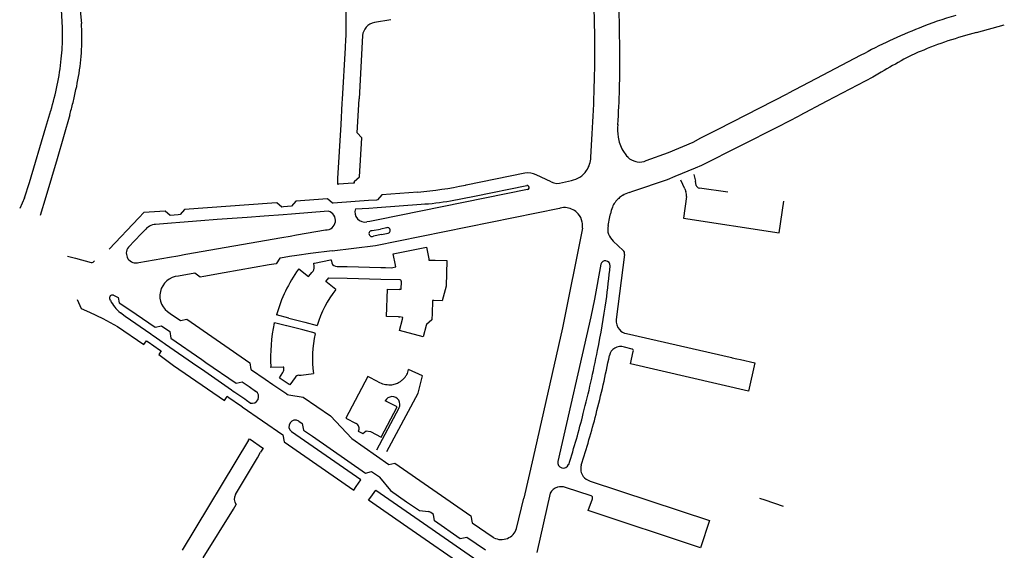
# Model space of a CAD drawing. Extents: x 148869 to 161638, y 453607 to 469810.
# Tile 986 of 1056: x 159143.12 to 159146.69, y 459846.2 to 459848.13. Entities that reach past the tile are written whole.
import ezdxf

# ---------------------------------------------------------------- set-up
doc = ezdxf.new("R2010")
doc.units = 0
doc.layers.add('LKI_V01_KANTRIJWEG', color=252, linetype='CONTINUOUS')

msp = doc.modelspace()

# ---------------------------------------------------------------- linework, layer by layer
at = {"layer": 'LKI_V01_KANTRIJWEG'}
for p, q in [((159143.3285, 459848.2378), (159143.3403, 459848.1194)), ((159143.3285, 459848.2378), (159143.3403, 459848.1194)), ((159144.465, 459848.1334), (159144.405, 459848.1228)), ((159144.465, 459848.1334), (159144.405, 459848.1228)), ((159146.5926, 459848.0865), (159146.6942, 459848.1151)), ((159146.5926, 459848.0865), (159146.6942, 459848.1151)), ((159144.3616, 459848.0757), (159144.3493, 459847.8456)), ((159144.3616, 459848.0757), (159144.3493, 459847.8456)), ((159144.2886, 459847.8446), (159144.2996, 459848.0306)), ((159144.2886, 459847.8446), (159144.2996, 459848.0306)), ((159144.3418, 459847.7224), (159144.3493, 459847.8456)), ((159144.3418, 459847.7224), (159144.3493, 459847.8456)), ((159145.6538, 459847.7353), (159145.9077, 459847.8654)), ((159145.6538, 459847.7353), (159145.9077, 459847.8654)), ((159144.2836, 459847.752), (159144.2877, 459847.83)), ((159144.2836, 459847.752), (159144.2877, 459847.83)), ((159144.2877, 459847.83), (159144.2886, 459847.8446)), ((159144.2877, 459847.83), (159144.2886, 459847.8446)), ((159143.2977, 459847.7871), (159143.2516, 459847.6272)), ((159143.2977, 459847.7871), (159143.2516, 459847.6272)), ((159143.2977, 459847.7871), (159143.3004, 459847.7974)), ((159143.2977, 459847.7871), (159143.3004, 459847.7974)), ((159145.5915, 459847.7034), (159145.6538, 459847.7353)), ((159145.5915, 459847.7034), (159145.6538, 459847.7353)), ((159145.1915, 459847.6332), (159145.1954, 459847.6977)), ((159145.1915, 459847.6332), (159145.1954, 459847.6977)), ((159145.3254, 459847.6346), (159145.3261, 459847.6337)), ((159145.3254, 459847.6346), (159145.3261, 459847.6337)), ((159143.2516, 459847.6272), (159143.211, 459847.4897)), ((159143.2516, 459847.6272), (159143.211, 459847.4897)), ((159145.3555, 459847.6174), (159145.3595, 459847.6168)), ((159145.3555, 459847.6174), (159145.3595, 459847.6168)), ((159145.498, 459847.5644), (159145.5715, 459847.5951)), ((159145.498, 459847.5644), (159145.5715, 459847.5951)), ((159144.9519, 459847.5754), (159144.7384, 459847.5324)), ((159144.9519, 459847.5754), (159144.7384, 459847.5324)), ((159145.0475, 459847.5438), (159144.9933, 459847.5692)), ((159145.0475, 459847.5438), (159144.9933, 459847.5692)), ((159145.5654, 459847.5701), (159145.5716, 459847.5461)), ((159145.5654, 459847.5701), (159145.5716, 459847.5461)), ((159144.3277, 459847.5394), (159144.2745, 459847.5349)), ((159144.3277, 459847.5394), (159144.2745, 459847.5349)), ((159144.3318, 459847.5397), (159144.3277, 459847.5394)), ((159144.3318, 459847.5397), (159144.3277, 459847.5394)), ((159144.3316, 459847.545), (159144.3318, 459847.5397)), ((159144.3316, 459847.545), (159144.3318, 459847.5397)), ((159144.7384, 459847.5324), (159144.7356, 459847.5318)), ((159144.7384, 459847.5324), (159144.7356, 459847.5318)), ((159145.088, 459847.5412), (159145.1206, 459847.5486)), ((159145.088, 459847.5412), (159145.1206, 459847.5486)), ((159145.5335, 459847.519), (159145.5182, 459847.5502)), ((159145.5335, 459847.519), (159145.5182, 459847.5502)), ((159145.5742, 459847.5307), (159145.5716, 459847.5461)), ((159145.5742, 459847.5307), (159145.5716, 459847.5461)), ((159143.211, 459847.4897), (159143.1895, 459847.4218)), ((159143.211, 459847.4897), (159143.1895, 459847.4218)), ((159144.9613, 459847.516), (159144.4187, 459847.4063)), ((159144.9613, 459847.516), (159144.4187, 459847.4063)), ((159145.3071, 459847.4946), (159145.3063, 459847.4941)), ((159145.3071, 459847.4946), (159145.3063, 459847.4941)), ((159145.3302, 459847.5049), (159145.3444, 459847.5098)), ((159145.3302, 459847.5049), (159145.3444, 459847.5098)), ((159145.5335, 459847.519), (159145.5363, 459847.5092)), ((159145.5335, 459847.519), (159145.5363, 459847.5092)), ((159145.5393, 459847.4992), (159145.5363, 459847.5092)), ((159145.5393, 459847.4992), (159145.5363, 459847.5092)), ((159145.6898, 459847.5059), (159145.5868, 459847.5212)), ((159145.6898, 459847.5059), (159145.5868, 459847.5212)), ((159143.1332, 459847.4863), (159143.1156, 459847.4465)), ((159143.1332, 459847.4863), (159143.1156, 459847.4465)), ((159144.0745, 459847.4526), (159144.0679, 459847.4521)), ((159144.0745, 459847.4526), (159144.0679, 459847.4521)), ((159144.1038, 459847.455), (159144.0745, 459847.4526)), ((159144.1038, 459847.455), (159144.0745, 459847.4526)), ((159144.2553, 459847.4663), (159144.2522, 459847.4661)), ((159144.2553, 459847.4663), (159144.2522, 459847.4661)), ((159144.3352, 459847.4722), (159144.2553, 459847.4663)), ((159144.3352, 459847.4722), (159144.2553, 459847.4663)), ((159144.3828, 459847.4757), (159144.3352, 459847.4722)), ((159144.3828, 459847.4757), (159144.3352, 459847.4722)), ((159144.4124, 459847.4778), (159144.3828, 459847.4757)), ((159144.4124, 459847.4778), (159144.3828, 459847.4757)), ((159144.4161, 459847.4781), (159144.4124, 459847.4778)), ((159144.4161, 459847.4781), (159144.4124, 459847.4778)), ((159144.4148, 459847.4506), (159144.5752, 459847.4626)), ((159144.4148, 459847.4506), (159144.5752, 459847.4626)), ((159143.692, 459847.4243), (159143.6625, 459847.4217)), ((159143.692, 459847.4243), (159143.6625, 459847.4217)), ((159143.6984, 459847.4248), (159143.692, 459847.4243)), ((159143.6984, 459847.4248), (159143.692, 459847.4243)), ((159144.004, 459847.4194), (159143.9423, 459847.4147)), ((159144.004, 459847.4194), (159143.9423, 459847.4147)), ((159144.0728, 459847.4244), (159144.004, 459847.4194)), ((159144.0728, 459847.4244), (159144.004, 459847.4194)), ((159144.1033, 459847.4267), (159144.0728, 459847.4244)), ((159144.1033, 459847.4267), (159144.0728, 459847.4244)), ((159144.2373, 459847.437), (159144.1033, 459847.4267)), ((159144.2373, 459847.437), (159144.1033, 459847.4267)), ((159144.3356, 459847.4454), (159144.385, 459847.4482)), ((159144.3356, 459847.4454), (159144.385, 459847.4482)), ((159144.385, 459847.4482), (159144.4148, 459847.4506)), ((159144.385, 459847.4482), (159144.4148, 459847.4506)), ((159145.0772, 459847.4479), (159145.0804, 459847.4485)), ((159145.0772, 459847.4479), (159145.0804, 459847.4485)), ((159145.2539, 459847.3853), (159145.2602, 459847.4172)), ((159145.2539, 459847.3853), (159145.2602, 459847.4172)), ((159145.2602, 459847.4172), (159145.2623, 459847.4278)), ((159145.2602, 459847.4172), (159145.2623, 459847.4278)), ((159143.5491, 459847.4134), (159143.4412, 459847.2992)), ((159143.5491, 459847.4134), (159143.4412, 459847.2992)), ((159143.667, 459847.3933), (159143.6098, 459847.3892)), ((159143.667, 459847.3933), (159143.6098, 459847.3892)), ((159143.6973, 459847.3963), (159143.667, 459847.3933)), ((159143.6973, 459847.3963), (159143.667, 459847.3933)), ((159143.7745, 459847.4021), (159143.6973, 459847.3963)), ((159143.7745, 459847.4021), (159143.6973, 459847.3963)), ((159143.8337, 459847.4066), (159143.7745, 459847.4021)), ((159143.8337, 459847.4066), (159143.7745, 459847.4021)), ((159143.9423, 459847.4147), (159143.8337, 459847.4066)), ((159143.9423, 459847.4147), (159143.8337, 459847.4066)), ((159144.3887, 459847.4003), (159144.3778, 459847.3981)), ((159144.3887, 459847.4003), (159144.3778, 459847.3981)), ((159144.4187, 459847.4063), (159144.3887, 459847.4003)), ((159144.4187, 459847.4063), (159144.3887, 459847.4003)), ((159143.5577, 459847.3552), (159143.5108, 459847.3066)), ((159143.5577, 459847.3552), (159143.5108, 459847.3066)), ((159143.5698, 459847.3675), (159143.5577, 459847.3552)), ((159143.5698, 459847.3675), (159143.5577, 459847.3552)), ((159144.068, 459847.3416), (159144.0983, 459847.3468)), ((159144.068, 459847.3416), (159144.0983, 459847.3468)), ((159144.0983, 459847.3468), (159144.122, 459847.3509)), ((159144.0983, 459847.3468), (159144.122, 459847.3509)), ((159144.122, 459847.3509), (159144.2271, 459847.3692)), ((159144.122, 459847.3509), (159144.2271, 459847.3692)), ((159144.3956, 459847.3663), (159144.3972, 459847.3666)), ((159144.3956, 459847.3663), (159144.3972, 459847.3666)), ((159144.3956, 459847.3663), (159144.3972, 459847.3666)), ((159144.3956, 459847.3663), (159144.3972, 459847.3666)), ((159144.3972, 459847.3666), (159144.4266, 459847.3722)), ((159144.3972, 459847.3666), (159144.4266, 459847.3722)), ((159144.4307, 459847.3527), (159144.4012, 459847.3466)), ((159144.4307, 459847.3527), (159144.4012, 459847.3466)), ((159144.4494, 459847.3771), (159144.4266, 459847.3722)), ((159144.4494, 459847.3771), (159144.4266, 459847.3722)), ((159144.4307, 459847.3527), (159144.4544, 459847.3575)), ((159144.4307, 459847.3527), (159144.4544, 459847.3575)), ((159143.7193, 459847.2806), (159144.068, 459847.3416)), ((159143.7193, 459847.2806), (159144.068, 459847.3416)), ((159145.2725, 459847.3288), (159145.309, 459847.2943)), ((159145.2725, 459847.3288), (159145.309, 459847.2943)), ((159143.2895, 459847.2742), (159143.3185, 459847.2664)), ((159143.2895, 459847.2742), (159143.3185, 459847.2664)), ((159143.6603, 459847.2703), (159143.6898, 459847.2754)), ((159143.6603, 459847.2703), (159143.6898, 459847.2754)), ((159143.6898, 459847.2754), (159143.7193, 459847.2806)), ((159143.6898, 459847.2754), (159143.7193, 459847.2806)), ((159144.1721, 459847.2833), (159144.1227, 459847.2768)), ((159144.1721, 459847.2833), (159144.1227, 459847.2768)), ((159144.2514, 459847.2933), (159144.1721, 459847.2833)), ((159144.2514, 459847.2933), (159144.1721, 459847.2833)), ((159144.4728, 459847.2826), (159144.5938, 459847.306)), ((159144.4728, 459847.2826), (159144.5938, 459847.306)), ((159144.482, 459847.2406), (159144.4728, 459847.2826)), ((159144.482, 459847.2406), (159144.4728, 459847.2826)), ((159144.5938, 459847.306), (159144.6023, 459847.2643)), ((159144.5938, 459847.306), (159144.6023, 459847.2643)), ((159145.3136, 459847.2793), (159145.2834, 459847.0433)), ((159145.3136, 459847.2793), (159145.2834, 459847.0433)), ((159143.3185, 459847.2664), (159143.375, 459847.2506)), ((159143.3185, 459847.2664), (159143.375, 459847.2506)), ((159143.5489, 459847.2508), (159143.6603, 459847.2703)), ((159143.5489, 459847.2508), (159143.6603, 459847.2703)), ((159144.0227, 459847.2421), (159143.8593, 459847.2133)), ((159144.0227, 459847.2421), (159143.8593, 459847.2133)), ((159144.0635, 459847.2668), (159144.0605, 459847.2663)), ((159144.0635, 459847.2668), (159144.0605, 459847.2663)), ((159144.1865, 459847.2486), (159144.2452, 459847.2602)), ((159144.1865, 459847.2486), (159144.2452, 459847.2602)), ((159143.7524, 459847.2121), (159143.6922, 459847.2015)), ((159143.7524, 459847.2121), (159143.6922, 459847.2015)), ((159143.7721, 459847.1979), (159143.7524, 459847.2121)), ((159143.7721, 459847.1979), (159143.7524, 459847.2121)), ((159143.8593, 459847.2133), (159143.7844, 459847.2001)), ((159143.8593, 459847.2133), (159143.7844, 459847.2001)), ((159144.2699, 459847.2366), (159144.3058, 459847.2357)), ((159144.2699, 459847.2366), (159144.3058, 459847.2357)), ((159144.3058, 459847.2357), (159144.4276, 459847.2327)), ((159144.3058, 459847.2357), (159144.4276, 459847.2327)), ((159144.4276, 459847.2327), (159144.4449, 459847.2322)), ((159144.4276, 459847.2327), (159144.4449, 459847.2322)), ((159143.7844, 459847.2001), (159143.7721, 459847.1979)), ((159143.7844, 459847.2001), (159143.7721, 459847.1979)), ((159144.2644, 459847.1524), (159144.2279, 459847.1815)), ((159144.2644, 459847.1524), (159144.2279, 459847.1815)), ((159144.3056, 459847.1938), (159144.4281, 459847.1905)), ((159144.3056, 459847.1938), (159144.4281, 459847.1905)), ((159144.4281, 459847.1905), (159144.497, 459847.1887)), ((159144.4281, 459847.1905), (159144.497, 459847.1887)), ((159143.4452, 459847.1137), (159143.4435, 459847.1171)), ((159143.4452, 459847.1137), (159143.4435, 459847.1171)), ((159144.6513, 459847.1114), (159144.6211, 459847.1124)), ((159144.6513, 459847.1114), (159144.6211, 459847.1124)), ((159143.6622, 459847.0657), (159143.7001, 459847.0398)), ((159143.6622, 459847.0657), (159143.7001, 459847.0398)), ((159144.0937, 459847.0488), (159144.0491, 459847.0604)), ((159144.0937, 459847.0488), (159144.0491, 459847.0604)), ((159144.6145, 459847.0643), (159144.6137, 459847.0444)), ((159144.6145, 459847.0643), (159144.6137, 459847.0444)), ((159143.7001, 459847.0398), (159143.7232, 459847.0448)), ((159143.7001, 459847.0398), (159143.7232, 459847.0448)), ((159143.7232, 459847.0448), (159143.9516, 459846.8863)), ((159143.7232, 459847.0448), (159143.9516, 459846.8863)), ((159144.0937, 459847.0488), (159144.1521, 459847.0337)), ((159144.0937, 459847.0488), (159144.1521, 459847.0337)), ((159144.1521, 459847.0337), (159144.197, 459847.0221)), ((159144.1521, 459847.0337), (159144.197, 459847.0221)), ((159144.4919, 459847.0537), (159144.4933, 459847.0536)), ((159144.4919, 459847.0537), (159144.4933, 459847.0536)), ((159144.4933, 459847.0536), (159144.4978, 459847.0535)), ((159144.4933, 459847.0536), (159144.4978, 459847.0535)), ((159143.5985, 459846.9858), (159143.5924, 459846.99)), ((159143.5985, 459846.9858), (159143.5924, 459846.99)), ((159143.6306, 459847.0201), (159143.6608, 459846.9997)), ((159143.6306, 459847.0201), (159143.6608, 459846.9997)), ((159144.0851, 459847.0214), (159144.0866, 459847.021)), ((159144.0851, 459847.0214), (159144.0866, 459847.021)), ((159144.1447, 459847.0059), (159144.0866, 459847.021)), ((159144.1447, 459847.0059), (159144.0866, 459847.021)), ((159145.321, 459846.9923), (159145.6983, 459846.9061)), ((159145.321, 459846.9923), (159145.6983, 459846.9061)), ((159143.576, 459846.9661), (159143.5822, 459846.9619)), ((159143.576, 459846.9661), (159143.5822, 459846.9619)), ((159143.5822, 459846.9619), (159143.6238, 459846.9335)), ((159143.5822, 459846.9619), (159143.6238, 459846.9335)), ((159143.604, 459846.9819), (159143.5985, 459846.9858)), ((159143.604, 459846.9819), (159143.5985, 459846.9858)), ((159143.6339, 459846.9611), (159143.604, 459846.9819)), ((159143.6339, 459846.9611), (159143.604, 459846.9819)), ((159143.6412, 459846.956), (159143.6339, 459846.9611)), ((159143.6412, 459846.956), (159143.6339, 459846.9611)), ((159143.6459, 459846.9528), (159143.6412, 459846.956)), ((159143.6459, 459846.9528), (159143.6412, 459846.956)), ((159143.7599, 459846.8742), (159143.6459, 459846.9528)), ((159143.7599, 459846.8742), (159143.6459, 459846.9528)), ((159143.6238, 459846.9335), (159143.6299, 459846.9294)), ((159143.6238, 459846.9335), (159143.6299, 459846.9294)), ((159143.6303, 459846.93), (159143.6299, 459846.9294)), ((159143.6303, 459846.93), (159143.6299, 459846.9294)), ((159145.3411, 459846.9363), (159145.3136, 459846.9433)), ((159145.3411, 459846.9363), (159145.3136, 459846.9433)), ((159143.7774, 459846.8979), (159143.7927, 459846.8873)), ((159143.7774, 459846.8979), (159143.7927, 459846.8873)), ((159143.9516, 459846.8863), (159143.9557, 459846.8624)), ((159143.9516, 459846.8863), (159143.9557, 459846.8624)), ((159145.6983, 459846.9061), (159145.7032, 459846.905)), ((159145.6983, 459846.9061), (159145.7032, 459846.905)), ((159145.7032, 459846.905), (159145.7053, 459846.9045)), ((159145.7032, 459846.905), (159145.7053, 459846.9045)), ((159145.7053, 459846.9045), (159145.7219, 459846.9006)), ((159145.7053, 459846.9045), (159145.7219, 459846.9006)), ((159145.7219, 459846.9006), (159145.7354, 459846.8976)), ((159145.7219, 459846.9006), (159145.7354, 459846.8976)), ((159145.7354, 459846.8976), (159145.7869, 459846.8859)), ((159145.7354, 459846.8976), (159145.7869, 459846.8859)), ((159143.776, 459846.8629), (159143.7599, 459846.8742)), ((159143.776, 459846.8629), (159143.7599, 459846.8742)), ((159143.8859, 459846.7866), (159143.776, 459846.8629)), ((159143.8859, 459846.7866), (159143.776, 459846.8629)), ((159143.9557, 459846.8624), (159143.9585, 459846.8605)), ((159143.9557, 459846.8624), (159143.9585, 459846.8605)), ((159143.9585, 459846.8605), (159144.008, 459846.8265)), ((159143.9585, 459846.8605), (159144.008, 459846.8265)), ((159144.1385, 459846.8417), (159144.1832, 459846.847)), ((159144.1385, 459846.8417), (159144.1832, 459846.847)), ((159143.9245, 459846.8167), (159143.9491, 459846.7996)), ((159143.9245, 459846.8167), (159143.9491, 459846.7996)), ((159144.008, 459846.8265), (159144.0362, 459846.8071)), ((159144.008, 459846.8265), (159144.0362, 459846.8071)), ((159144.095, 459846.8069), (159144.0619, 459846.8295)), ((159144.095, 459846.8069), (159144.0619, 459846.8295)), ((159144.1298, 459846.8407), (159144.1385, 459846.8417)), ((159144.1298, 459846.8407), (159144.1385, 459846.8417)), ((159143.8919, 459846.7823), (159143.8859, 459846.7866)), ((159143.8919, 459846.7823), (159143.8859, 459846.7866)), ((159143.8978, 459846.7783), (159143.8919, 459846.7823)), ((159143.8978, 459846.7783), (159143.8919, 459846.7823)), ((159143.9224, 459846.7612), (159143.8978, 459846.7783)), ((159143.9224, 459846.7612), (159143.8978, 459846.7783)), ((159143.9491, 459846.7996), (159143.9732, 459846.7828)), ((159143.9491, 459846.7996), (159143.9732, 459846.7828)), ((159144.0362, 459846.8071), (159144.086, 459846.7729)), ((159144.0362, 459846.8071), (159144.086, 459846.7729)), ((159143.8758, 459846.759), (159143.8696, 459846.7632)), ((159143.8758, 459846.759), (159143.8696, 459846.7632)), ((159143.918, 459846.7299), (159143.8758, 459846.759)), ((159143.918, 459846.7299), (159143.8758, 459846.759)), ((159143.9334, 459846.7535), (159143.9224, 459846.7612)), ((159143.9334, 459846.7535), (159143.9224, 459846.7612)), ((159143.9398, 459846.7491), (159143.9334, 459846.7535)), ((159143.9398, 459846.7491), (159143.9334, 459846.7535)), ((159143.9534, 459846.7398), (159143.9398, 459846.7491)), ((159143.9534, 459846.7398), (159143.9398, 459846.7491)), ((159144.4489, 459846.7453), (159144.4443, 459846.7477)), ((159144.4489, 459846.7453), (159144.4443, 459846.7477)), ((159143.9236, 459846.726), (159143.918, 459846.7299)), ((159143.9236, 459846.726), (159143.918, 459846.7299)), ((159143.9236, 459846.726), (159144.072, 459846.6239)), ((159143.9236, 459846.726), (159144.072, 459846.6239)), ((159144.494, 459846.7214), (159144.4126, 459846.5692)), ((159144.494, 459846.7214), (159144.4126, 459846.5692)), ((159144.1297, 459846.6744), (159144.1422, 459846.6657)), ((159144.1297, 459846.6744), (159144.1422, 459846.6657)), ((159144.356, 459846.4606), (159144.1032, 459846.6358)), ((159144.356, 459846.4606), (159144.1032, 459846.6358)), ((159143.9471, 459846.6046), (159143.7058, 459846.2046)), ((159143.9471, 459846.6046), (159143.7058, 459846.2046)), ((159143.9471, 459846.6046), (159143.9512, 459846.6095)), ((159143.9471, 459846.6046), (159143.9512, 459846.6095)), ((159143.9512, 459846.6095), (159143.9532, 459846.6081)), ((159143.9512, 459846.6095), (159143.9532, 459846.6081)), ((159143.9532, 459846.6081), (159143.9981, 459846.5768)), ((159143.9532, 459846.6081), (159143.9981, 459846.5768)), ((159143.9796, 459846.541), (159143.9914, 459846.5608)), ((159143.9796, 459846.541), (159143.9914, 459846.5608)), ((159143.9002, 459846.4073), (159143.9796, 459846.541)), ((159143.9002, 459846.4073), (159143.9796, 459846.541)), ((159144.339, 459846.4361), (159144.356, 459846.4606)), ((159144.339, 459846.4361), (159144.356, 459846.4606)), ((159145.1893, 459846.4565), (159145.6226, 459846.3131)), ((159145.1893, 459846.4565), (159145.6226, 459846.3131)), ((159145.1924, 459846.403), (159145.0988, 459846.4329)), ((159145.1924, 459846.403), (159145.0988, 459846.4329)), ((159144.9217, 459846.2833), (159144.9476, 459846.3942)), ((159144.9217, 459846.2833), (159144.9476, 459846.3942)), ((159145.0433, 459846.4118), (159144.9957, 459846.1968)), ((159145.0433, 459846.4118), (159144.9957, 459846.1968)), ((159145.8046, 459846.3938), (159145.8236, 459846.3876)), ((159145.8046, 459846.3938), (159145.8236, 459846.3876)), ((159145.8236, 459846.3876), (159145.8906, 459846.3655)), ((159145.8236, 459846.3876), (159145.8906, 459846.3655)), ((159143.7829, 459846.1771), (159143.8921, 459846.3545)), ((159143.7829, 459846.1771), (159143.8921, 459846.3545)), ((159143.8921, 459846.3545), (159143.9021, 459846.3708)), ((159143.8921, 459846.3545), (159143.9021, 459846.3708)), ((159144.6099, 459846.3417), (159144.6053, 459846.3444)), ((159144.6099, 459846.3417), (159144.6053, 459846.3444)), ((159144.6193, 459846.3353), (159144.6099, 459846.3417)), ((159144.6193, 459846.3353), (159144.6099, 459846.3417)), ((159144.5829, 459846.3029), (159144.8085, 459846.1471)), ((159144.5829, 459846.3029), (159144.8085, 459846.1471)), ((159144.8082, 459846.2046), (159144.7404, 459846.2515)), ((159144.8082, 459846.2046), (159144.7404, 459846.2515))]:
    msp.add_line(p, q, dxfattribs=at)
for points in [[(159146.1733, 459848.0038), (159146.0094, 459847.9178), (159145.9077, 459847.8654)], [(159146.1733, 459848.0038), (159146.0094, 459847.9178), (159145.9077, 459847.8654)], [(159146.2472, 459847.9423), (159146.2159, 459847.9249), (159146.0494, 459847.8377), (159145.9491, 459847.7843)], [(159146.2472, 459847.9423), (159146.2159, 459847.9249), (159146.0494, 459847.8377), (159145.9491, 459847.7843)], [(159143.1332, 459847.4863), (159143.1511, 459847.541), (159143.2103, 459847.7431), (159143.2287, 459847.8027)], [(159143.1332, 459847.4863), (159143.1511, 459847.541), (159143.2103, 459847.7431), (159143.2287, 459847.8027)], [(159145.5715, 459847.5951), (159145.5946, 459847.6048), (159145.873, 459847.7447), (159145.9491, 459847.7843)], [(159145.5715, 459847.5951), (159145.5946, 459847.6048), (159145.873, 459847.7447), (159145.9491, 459847.7843)], [(159144.2745, 459847.5349), (159144.2716, 459847.5347), (159144.2722, 459847.5559), (159144.2836, 459847.752)], [(159144.2745, 459847.5349), (159144.2716, 459847.5347), (159144.2722, 459847.5559), (159144.2836, 459847.752)], [(159144.3316, 459847.545), (159144.3507, 459847.5624), (159144.3588, 459847.7044), (159144.3418, 459847.7224)], [(159144.3316, 459847.545), (159144.3507, 459847.5624), (159144.3588, 459847.7044), (159144.3418, 459847.7224)], [(159145.393, 459847.621), (159145.4735, 459847.6506), (159145.563, 459847.6887), (159145.5915, 459847.7034)], [(159145.393, 459847.621), (159145.4735, 459847.6506), (159145.563, 459847.6887), (159145.5915, 459847.7034)], [(159145.3075, 459847.6584), (159145.3215, 459847.6389), (159145.3254, 459847.6346)], [(159145.3075, 459847.6584), (159145.3215, 459847.6389), (159145.3254, 459847.6346)], [(159145.3444, 459847.5098), (159145.4697, 459847.5526), (159145.498, 459847.5644)], [(159145.3444, 459847.5098), (159145.4697, 459847.5526), (159145.498, 459847.5644)], [(159144.6813, 459847.4754), (159144.7684, 459847.492), (159144.9583, 459847.5305)], [(159144.6813, 459847.4754), (159144.7684, 459847.492), (159144.9583, 459847.5305)], [(159144.5628, 459847.5069), (159144.4316, 459847.4969), (159144.4161, 459847.4781)], [(159144.5628, 459847.5069), (159144.4316, 459847.4969), (159144.4161, 459847.4781)], [(159145.5393, 459847.4902), (159145.5279, 459847.4121), (159145.8756, 459847.3591), (159145.893, 459847.4743)], [(159145.5393, 459847.4902), (159145.5279, 459847.4121), (159145.8756, 459847.3591), (159145.893, 459847.4743)], [(159144.0679, 459847.4521), (159144.0497, 459847.4676), (159144.0315, 459847.4669), (159143.7144, 459847.4431), (159143.6984, 459847.4248)], [(159144.0679, 459847.4521), (159144.0497, 459847.4676), (159144.0315, 459847.4669), (159143.7144, 459847.4431), (159143.6984, 459847.4248)], [(159144.2522, 459847.4661), (159144.2346, 459847.482), (159144.1191, 459847.4733), (159144.1038, 459847.455)], [(159144.2522, 459847.4661), (159144.2346, 459847.482), (159144.1191, 459847.4733), (159144.1038, 459847.455)], [(159143.6625, 459847.4217), (159143.6439, 459847.4378), (159143.5667, 459847.4321), (159143.5491, 459847.4134)], [(159143.6625, 459847.4217), (159143.6439, 459847.4378), (159143.5667, 459847.4321), (159143.5491, 459847.4134)], [(159144.2514, 459847.2933), (159144.4082, 459847.3127), (159145.0772, 459847.4479)], [(159144.2514, 459847.2933), (159144.4082, 459847.3127), (159145.0772, 459847.4479)], [(159145.1609, 459847.3757), (159145.0889, 459847.013), (159144.9821, 459846.5423), (159144.9476, 459846.3942)], [(159145.1609, 459847.3757), (159145.0889, 459847.013), (159144.9821, 459846.5423), (159144.9476, 459846.3942)], [(159144.1227, 459847.2768), (159144.0957, 459847.2726), (159144.0635, 459847.2668)], [(159144.1227, 459847.2768), (159144.0957, 459847.2726), (159144.0635, 459847.2668)], [(159144.0605, 459847.2663), (159144.0475, 459847.2464), (159144.0227, 459847.2421)], [(159144.0605, 459847.2663), (159144.0475, 459847.2464), (159144.0227, 459847.2421)], [(159144.1856, 459847.2359), (159144.1841, 459847.2481), (159144.1865, 459847.2486)], [(159144.1856, 459847.2359), (159144.1841, 459847.2481), (159144.1865, 459847.2486)], [(159144.2452, 459847.2602), (159144.2478, 459847.2607), (159144.2503, 459847.25)], [(159144.2452, 459847.2602), (159144.2478, 459847.2607), (159144.2503, 459847.25)], [(159144.4449, 459847.2322), (159144.4661, 459847.2317), (159144.4832, 459847.2354), (159144.482, 459847.2406)], [(159144.4449, 459847.2322), (159144.4661, 459847.2317), (159144.4832, 459847.2354), (159144.482, 459847.2406)], [(159144.6023, 459847.2643), (159144.6032, 459847.2597), (159144.626, 459847.259)], [(159144.6023, 459847.2643), (159144.6032, 459847.2597), (159144.626, 459847.259)], [(159144.626, 459847.259), (159144.6683, 459847.2576), (159144.6654, 459847.1643), (159144.6513, 459847.1114)], [(159144.626, 459847.259), (159144.6683, 459847.2576), (159144.6654, 459847.1643), (159144.6513, 459847.1114)], [(159145.2278, 459847.2443), (159145.2045, 459847.1172), (159145.1916, 459847.0532), (159145.0719, 459846.5274)], [(159145.2278, 459847.2443), (159145.2045, 459847.1172), (159145.1916, 459847.0532), (159145.0719, 459846.5274)], [(159144.1289, 459847.226), (159144.1307, 459847.228), (159144.1657, 459847.1997), (159144.1665, 459847.2007), (159144.178, 459847.2141)], [(159144.1289, 459847.226), (159144.1307, 459847.228), (159144.1657, 459847.1997), (159144.1665, 459847.2007), (159144.178, 459847.2141)], [(159144.2279, 459847.1815), (159144.2394, 459847.1955), (159144.3056, 459847.1938)], [(159144.2279, 459847.1815), (159144.2394, 459847.1955), (159144.3056, 459847.1938)], [(159144.5017, 459847.1834), (159144.5007, 459847.1526), (159144.4946, 459847.1528)], [(159144.5017, 459847.1834), (159144.5007, 459847.1526), (159144.4946, 459847.1528)], [(159143.4562, 459847.1317), (159143.4706, 459847.1253), (159143.4732, 459847.1235)], [(159143.4562, 459847.1317), (159143.4706, 459847.1253), (159143.4732, 459847.1235)], [(159144.4919, 459847.0537), (159144.4491, 459847.055), (159144.4522, 459847.1539), (159144.4946, 459847.1528)], [(159144.4919, 459847.0537), (159144.4491, 459847.055), (159144.4522, 459847.1539), (159144.4946, 459847.1528)], [(159143.3247, 459847.116), (159143.3394, 459847.0833), (159143.3693, 459847.0705), (159143.4181, 459847.0473), (159143.4709, 459847.0181), (159143.5667, 459846.9524), (159143.576, 459846.9661)], [(159143.3247, 459847.116), (159143.3394, 459847.0833), (159143.3693, 459847.0705), (159143.4181, 459847.0473), (159143.4709, 459847.0181), (159143.5667, 459846.9524), (159143.576, 459846.9661)], [(159143.4732, 459847.1235), (159143.4774, 459847.1037), (159143.5158, 459847.0793), (159143.6079, 459847.0154), (159143.6306, 459847.0201)], [(159143.4732, 459847.1235), (159143.4774, 459847.1037), (159143.5158, 459847.0793), (159143.6079, 459847.0154), (159143.6306, 459847.0201)], [(159144.6211, 459847.1124), (159144.6164, 459847.1125), (159144.6145, 459847.0643)], [(159144.6211, 459847.1124), (159144.6164, 459847.1125), (159144.6145, 459847.0643)], [(159143.5924, 459846.99), (159143.4991, 459847.0546), (159143.4814, 459847.0676)], [(159143.5924, 459846.99), (159143.4991, 459847.0546), (159143.4814, 459847.0676)], [(159144.0411, 459847.0302), (159144.0418, 459847.0325), (159144.0851, 459847.0214)], [(159144.0411, 459847.0302), (159144.0418, 459847.0325), (159144.0851, 459847.0214)], [(159144.5934, 459847.0222), (159144.5823, 459846.9809), (159144.4961, 459847.004), (159144.5067, 459847.0451)], [(159144.5934, 459847.0222), (159144.5823, 459846.9809), (159144.4961, 459847.004), (159144.5067, 459847.0451)], [(159144.5067, 459847.0451), (159144.5082, 459847.0509), (159144.4978, 459847.0535)], [(159144.5067, 459847.0451), (159144.5082, 459847.0509), (159144.4978, 459847.0535)], [(159144.6137, 459847.0444), (159144.6136, 459847.0418), (159144.5942, 459847.0251), (159144.5934, 459847.0222)], [(159144.6137, 459847.0444), (159144.6136, 459847.0418), (159144.5942, 459847.0251), (159144.5934, 459847.0222)], [(159143.6608, 459846.9997), (159143.6646, 459846.9762), (159143.7774, 459846.8979)], [(159143.6608, 459846.9997), (159143.6646, 459846.9762), (159143.7774, 459846.8979)], [(159144.1894, 459846.9919), (159144.1898, 459846.9942), (159144.1447, 459847.0059)], [(159144.1894, 459846.9919), (159144.1898, 459846.9942), (159144.1447, 459847.0059)], [(159143.6299, 459846.9294), (159143.6209, 459846.9159), (159143.6742, 459846.8767), (159143.8599, 459846.7492), (159143.8696, 459846.7632)], [(159143.6299, 459846.9294), (159143.6209, 459846.9159), (159143.6742, 459846.8767), (159143.8599, 459846.7492), (159143.8696, 459846.7632)], [(159145.7869, 459846.8859), (159145.7644, 459846.7834), (159145.3352, 459846.8828), (159145.3451, 459846.9278)], [(159145.7869, 459846.8859), (159145.7644, 459846.7834), (159145.3352, 459846.8828), (159145.3451, 459846.9278)], [(159143.7927, 459846.8873), (159143.9018, 459846.8116), (159143.9245, 459846.8167)], [(159143.7927, 459846.8873), (159143.9018, 459846.8116), (159143.9245, 459846.8167)], [(159144.0736, 459846.8703), (159144.0289, 459846.8686), (159144.0284, 459846.8716)], [(159144.0736, 459846.8703), (159144.0289, 459846.8686), (159144.0284, 459846.8716)], [(159144.0619, 459846.8295), (159144.0597, 459846.831), (159144.0719, 459846.8513)], [(159144.0619, 459846.8295), (159144.0597, 459846.831), (159144.0719, 459846.8513)], [(159144.0755, 459846.8679), (159144.0752, 459846.8704), (159144.0736, 459846.8703)], [(159144.0755, 459846.8679), (159144.0752, 459846.8704), (159144.0736, 459846.8703)], [(159144.4503, 459846.5633), (159144.5633, 459846.7754), (159144.5798, 459846.8386), (159144.529, 459846.8618)], [(159144.4503, 459846.5633), (159144.5633, 459846.7754), (159144.5798, 459846.8386), (159144.529, 459846.8618)], [(159144.1163, 459846.8332), (159144.097, 459846.8055), (159144.095, 459846.8069)], [(159144.1163, 459846.8332), (159144.097, 459846.8055), (159144.095, 459846.8069)], [(159144.4184, 459846.8164), (159144.3813, 459846.8359), (159144.3005, 459846.6849), (159144.3382, 459846.6651)], [(159144.4184, 459846.8164), (159144.3813, 459846.8359), (159144.3005, 459846.6849), (159144.3382, 459846.6651)], [(159144.0933, 459846.77), (159144.1464, 459846.7611), (159144.2457, 459846.6934), (159144.3228, 459846.611)], [(159144.0933, 459846.77), (159144.1464, 459846.7611), (159144.2457, 459846.6934), (159144.3228, 459846.611)], [(159144.3912, 459846.6367), (159144.4295, 459846.6164), (159144.4872, 459846.7256), (159144.4489, 459846.7453)], [(159144.3912, 459846.6367), (159144.4295, 459846.6164), (159144.4872, 459846.7256), (159144.4489, 459846.7453)], [(159144.1422, 459846.6657), (159144.1473, 459846.6411), (159144.1796, 459846.6191), (159144.3719, 459846.4854), (159144.3943, 459846.4908)], [(159144.1422, 459846.6657), (159144.1473, 459846.6411), (159144.1796, 459846.6191), (159144.3719, 459846.4854), (159144.3943, 459846.4908)], [(159144.3464, 459846.6376), (159144.3632, 459846.6288), (159144.3751, 459846.6386), (159144.3912, 459846.6367)], [(159144.3464, 459846.6376), (159144.3632, 459846.6288), (159144.3751, 459846.6386), (159144.3912, 459846.6367)], [(159144.072, 459846.6239), (159144.0767, 459846.5991), (159144.3302, 459846.4234), (159144.339, 459846.4361)], [(159144.072, 459846.6239), (159144.0767, 459846.5991), (159144.3302, 459846.4234), (159144.339, 459846.4361)], [(159144.3228, 459846.611), (159144.4569, 459846.5169), (159144.4785, 459846.5214), (159144.7549, 459846.3304), (159144.7596, 459846.3048), (159144.8363, 459846.2518), (159144.8394, 459846.2502)], [(159144.3228, 459846.611), (159144.4569, 459846.5169), (159144.4785, 459846.5214), (159144.7549, 459846.3304), (159144.7596, 459846.3048), (159144.8363, 459846.2518), (159144.8394, 459846.2502)], [(159143.9981, 459846.5768), (159144.0002, 459846.5753), (159143.9914, 459846.5608)], [(159143.9981, 459846.5768), (159144.0002, 459846.5753), (159143.9914, 459846.5608)], [(159144.3943, 459846.4908), (159144.4228, 459846.4714), (159144.4239, 459846.4701)], [(159144.3943, 459846.4908), (159144.4228, 459846.4714), (159144.4239, 459846.4701)], [(159144.4239, 459846.4701), (159144.4635, 459846.4223), (159144.5219, 459846.3812), (159144.5691, 459846.3487), (159144.6012, 459846.3454)], [(159144.4239, 459846.4701), (159144.4635, 459846.4223), (159144.5219, 459846.3812), (159144.5691, 459846.3487), (159144.6012, 459846.3454)], [(159144.3919, 459846.3983), (159144.4095, 459846.4235), (159144.5829, 459846.3029)], [(159144.3919, 459846.3983), (159144.4095, 459846.4235), (159144.5829, 459846.3029)], [(159144.5266, 459846.2874), (159144.3838, 459846.3865), (159144.3919, 459846.3983)], [(159144.5266, 459846.2874), (159144.3838, 459846.3865), (159144.3919, 459846.3983)], [(159145.6226, 459846.3131), (159145.5898, 459846.2135), (159145.1815, 459846.349), (159145.1969, 459846.392)], [(159145.6226, 459846.3131), (159145.5898, 459846.2135), (159145.1815, 459846.349), (159145.1969, 459846.392)], [(159144.7404, 459846.2515), (159144.717, 459846.2465), (159144.6231, 459846.3113), (159144.6193, 459846.3353)], [(159144.7404, 459846.2515), (159144.717, 459846.2465), (159144.6231, 459846.3113), (159144.6193, 459846.3353)], [(159144.7605, 459846.1469), (159144.7503, 459846.1326), (159144.5266, 459846.2874)], [(159144.7605, 459846.1469), (159144.7503, 459846.1326), (159144.5266, 459846.2874)]]:
    msp.add_lwpolyline(points, dxfattribs=at)
for centre, radius, start, end in [((159140.1034, 459848.0243), 5.1025, 0.1748, 3.2986), ((159140.1034, 459848.0243), 5.1025, 0.1748, 3.2986), ((159140.0795, 459848.0236), 5.2169, 359.8826, 3.2675), ((159140.0795, 459848.0236), 5.2169, 359.8826, 3.2675), ((159142.9755, 459848.1173), 1.327, 359.9937, 4.2037), ((159142.9755, 459848.1173), 1.327, 359.9937, 4.2037), ((159142.372, 459848.0786), 0.8994, 359.9128, 5.4938), ((159142.372, 459848.0786), 0.8994, 359.9128, 5.4938), ((159146.7777, 459847.1717), 1.0103, 104.9025, 112.8731), ((159146.7777, 459847.1717), 1.0103, 104.9025, 112.8731), ((159142.5629, 459848.0675), 0.779, 357.779, 3.8138), ((159142.5629, 459848.0675), 0.779, 357.779, 3.8138), ((159142.9458, 459848.1187), 1.3567, 356.2785, 359.9345), ((159142.9458, 459848.1187), 1.3567, 356.2785, 359.9345), ((159144.414, 459848.0708), 0.0526, 137.7328, 174.7015), ((159144.414, 459848.0708), 0.0526, 137.7328, 174.7015), ((159144.414, 459848.071), 0.0526, 99.8701, 137.8849), ((159144.414, 459848.071), 0.0526, 99.8701, 137.8849), ((159147.0218, 459846.461), 1.7608, 111.2014, 118.8089), ((159147.0218, 459846.461), 1.7608, 111.2014, 118.8089), ((159142.4328, 459848.0767), 0.8385, 354.1478, 0.0357), ((159142.4328, 459848.0767), 0.8385, 354.1478, 0.0357), ((159146.9418, 459846.7121), 1.418, 104.2546, 112.9539), ((159146.9418, 459846.7121), 1.418, 104.2546, 112.9539), ((159142.5689, 459848.0642), 0.7729, 350.6285, 358.0099), ((159142.5689, 459848.0642), 0.7729, 350.6285, 358.0099), ((159140.0788, 459848.0255), 5.1271, 356.3343, 0.1595), ((159140.0788, 459848.0255), 5.1271, 356.3343, 0.1595), ((159142.2414, 459848.104), 1.0317, 348.3061, 353.7285), ((159142.2414, 459848.104), 1.0317, 348.3061, 353.7285), ((159142.2222, 459847.9657), 3.0746, 356.0099, 0.8798), ((159142.2222, 459847.9657), 3.0746, 356.0099, 0.8798), ((159147.5823, 459845.708), 2.6028, 118.7718, 120.8603), ((159147.5823, 459845.708), 2.6028, 118.7718, 120.8603), ((159146.538, 459847.6305), 0.4151, 111.0668, 120.1442), ((159146.538, 459847.6305), 0.4151, 111.0668, 120.1442), ((159141.8812, 459848.1859), 1.4714, 346.5535, 350.312), ((159141.8812, 459848.1859), 1.4714, 346.5535, 350.312), ((159142.1521, 459848.1199), 1.1224, 343.581, 348.4314), ((159142.1521, 459848.1199), 1.1224, 343.581, 348.4314), ((159142.1062, 459848.1248), 1.2383, 344.667, 346.8834), ((159142.1062, 459848.1248), 1.2383, 344.667, 346.8834), ((159145.4619, 459847.7335), 0.1735, 173.9382, 188.8164), ((159145.4619, 459847.7335), 0.1735, 173.9382, 188.8164), ((159145.4409, 459847.7326), 0.1527, 189.7018, 209.0856), ((159145.4409, 459847.7326), 0.1527, 189.7018, 209.0856), ((159145.1024, 459847.6356), 0.0891, 325.1581, 358.4687), ((159145.1024, 459847.6356), 0.0891, 325.1581, 358.4687), ((159145.3688, 459847.6762), 0.0603, 224.8692, 257.2599), ((159145.3688, 459847.6762), 0.0603, 224.8692, 257.2599), ((159145.3692, 459847.6753), 0.0593, 260.5725, 293.7195), ((159145.3692, 459847.6753), 0.0593, 260.5725, 293.7195), ((159144.9642, 459847.5164), 0.0603, 61.1572, 101.8084), ((159144.9642, 459847.5164), 0.0603, 61.1572, 101.8084), ((159145.1028, 459847.6356), 0.0888, 281.5639, 325.0137), ((159145.1028, 459847.6356), 0.0888, 281.5639, 325.0137), ((159144.4351, 459849.0053), 1.5038, 274.872, 281.5275), ((159144.4351, 459849.0053), 1.5038, 274.872, 281.5275), ((159144.96, 459847.5233), 0.0074, 279.8741, 103.5203), ((159144.96, 459847.5233), 0.0074, 279.8741, 103.5203), ((159145.0708, 459847.5907), 0.0523, 243.5311, 289.1507), ((159145.0708, 459847.5907), 0.0523, 243.5311, 289.1507), ((159145.5875, 459847.5353), 0.014, 199.1402, 226.045), ((159145.5875, 459847.5353), 0.014, 199.1402, 226.045), ((159145.5877, 459847.5355), 0.0143, 226.0134, 266.3214), ((159145.5877, 459847.5355), 0.0143, 226.0134, 266.3214), ((159145.3563, 459847.4139), 0.0946, 121.9745, 132.2781), ((159145.3563, 459847.4139), 0.0946, 121.9745, 132.2781), ((159145.3557, 459847.4169), 0.0916, 106.1389, 122.0068), ((159145.3557, 459847.4169), 0.0916, 106.1389, 122.0068), ((159145.5039, 459847.4946), 0.0357, 352.9433, 7.4387), ((159145.5039, 459847.4946), 0.0357, 352.9433, 7.4387), ((159144.5335, 459848.254), 0.7925, 273.0129, 280.7451), ((159144.5335, 459848.254), 0.7925, 273.0129, 280.7451), ((159145.3529, 459847.4135), 0.0917, 155.076, 171.0296), ((159145.3529, 459847.4135), 0.0917, 155.076, 171.0296), ((159145.3545, 459847.4149), 0.0926, 131.8331, 156.2584), ((159145.3545, 459847.4149), 0.0926, 131.8331, 156.2584), ((159144.229, 459847.4036), 0.0344, 266.8485, 76.0379), ((159144.229, 459847.4036), 0.0344, 266.8485, 76.0379), ((159144.3706, 459847.4341), 0.0367, 162.1555, 281.3039), ((159144.3706, 459847.4341), 0.0367, 162.1555, 281.3039), ((159145.0951, 459847.3877), 0.0626, 80.8424, 103.6127), ((159145.0951, 459847.3877), 0.0626, 80.8424, 103.6127), ((159145.0961, 459847.3851), 0.065, 41.4644, 82.0632), ((159145.0961, 459847.3851), 0.065, 41.4644, 82.0632), ((159145.0957, 459847.3844), 0.0658, 11.4456, 41.6695), ((159145.0957, 459847.3844), 0.0658, 11.4456, 41.6695), ((159143.6128, 459847.3359), 0.0534, 93.2712, 143.6884), ((159143.6128, 459847.3359), 0.0534, 93.2712, 143.6884), ((159145.0953, 459847.3843), 0.0662, 352.48, 11.459), ((159145.0953, 459847.3843), 0.0662, 352.48, 11.459), ((159145.3116, 459847.3729), 0.059, 167.9028, 199.4282), ((159145.3116, 459847.3729), 0.059, 167.9028, 199.4282), ((159144.3956, 459847.3557), 0.0106, 90.1772, 301.5213), ((159144.3956, 459847.3557), 0.0106, 90.1772, 301.5213), ((159144.4526, 459847.3675), 0.0101, 280.1499, 108.7074), ((159144.4526, 459847.3675), 0.0101, 280.1499, 108.7074), ((159145.3113, 459847.3728), 0.0587, 199.4802, 228.6421), ((159145.3113, 459847.3728), 0.0587, 199.4802, 228.6421), ((159143.5384, 459847.2845), 0.0353, 141.3113, 287.3389), ((159143.5384, 459847.2845), 0.0353, 141.3113, 287.3389), ((159145.3001, 459847.2833), 0.0142, 18.5582, 50.8322), ((159145.3001, 459847.2833), 0.0142, 18.5582, 50.8322), ((159145.3, 459847.2835), 0.0142, 342.7439, 17.5257), ((159145.3, 459847.2835), 0.0142, 342.7439, 17.5257), ((159143.3778, 459847.2601), 0.00988, 253.1602, 343.4468), ((159143.3778, 459847.2601), 0.00988, 253.1602, 343.4468), ((159144.2676, 459847.2543), 0.0178, 193.8252, 277.4959), ((159144.2676, 459847.2543), 0.0178, 193.8252, 277.4959), ((159145.2444, 459847.2397), 0.0172, 84.4515, 164.4216), ((159145.2444, 459847.2397), 0.0172, 84.4515, 164.4216), ((159145.2446, 459847.2398), 0.0171, 355.0608, 84.9822), ((159145.2446, 459847.2398), 0.0171, 355.0608, 84.9822), ((159142.8708, 459847.4541), 2.4005, 351.8011, 354.8433), ((159142.8708, 459847.4541), 2.4005, 351.8011, 354.8433), ((159143.6978, 459847.1291), 0.0727, 94.3996, 240.6875), ((159143.6978, 459847.1291), 0.0727, 94.3996, 240.6875), ((159144.5543, 459846.919), 0.5247, 144.1821, 164.3605), ((159144.5543, 459846.919), 0.5247, 144.1821, 164.3605), ((159144.16, 459847.2326), 0.0258, 314.2308, 7.3133), ((159144.16, 459847.2326), 0.0258, 314.2308, 7.3133), ((159144.4969, 459847.1839), 0.00485, 354.6121, 87.7904), ((159144.4969, 459847.1839), 0.00485, 354.6121, 87.7904), ((159143.452, 459847.1225), 0.0101, 65.4717, 212.5353), ((159143.452, 459847.1225), 0.0101, 65.4717, 212.5353), ((159144.572, 459846.9105), 0.3913, 141.82, 163.429), ((159144.572, 459846.9105), 0.3913, 141.82, 163.429), ((159143.5706, 459847.1749), 0.1395, 206.0155, 230.266), ((159143.5706, 459847.1749), 0.1395, 206.0155, 230.266), ((159142.3882, 459847.5107), 2.8863, 348.4009, 352.054), ((159142.3882, 459847.5107), 2.8863, 348.4009, 352.054), ((159144.6089, 459846.9049), 0.5815, 167.5583, 183.2853), ((159144.6089, 459846.9049), 0.5815, 167.5583, 183.2853), ((159145.3304, 459847.0386), 0.0473, 174.2826, 222.2856), ((159145.3304, 459847.0386), 0.0473, 174.2826, 222.2856), ((159144.6093, 459846.9014), 0.4295, 167.8305, 187.2693), ((159144.6093, 459846.9014), 0.4295, 167.8305, 187.2693), ((159145.3303, 459847.0385), 0.0471, 222.3624, 258.6179), ((159145.3303, 459847.0385), 0.0471, 222.3624, 258.6179), ((159141.6086, 459847.6222), 3.6726, 345.4898, 349.1425), ((159141.6086, 459847.6222), 3.6726, 345.4898, 349.1425), ((159145.2996, 459846.9045), 0.0413, 121.3855, 168.3282), ((159145.2996, 459846.9045), 0.0413, 121.3855, 168.3282), ((159145.2995, 459846.9044), 0.0413, 70.1123, 121.2769), ((159145.2995, 459846.9044), 0.0413, 70.1123, 121.2769), ((159145.3404, 459846.9308), 0.00559, 33.1815, 83.014), ((159145.3404, 459846.9308), 0.00559, 33.1815, 83.014), ((159145.3403, 459846.9308), 0.00567, 328.2298, 31.9614), ((159145.3403, 459846.9308), 0.00567, 328.2298, 31.9614), ((159141.5305, 459847.6501), 3.8008, 345.5104, 348.815), ((159141.5305, 459847.6501), 3.8008, 345.5104, 348.815), ((159144.0483, 459846.8651), 0.0274, 329.6806, 5.8472), ((159144.0483, 459846.8651), 0.0274, 329.6806, 5.8472), ((159144.4691, 459846.8728), 0.0609, 330.7748, 340.195), ((159144.4691, 459846.8728), 0.0609, 330.7748, 340.195), ((159144.4584, 459846.8753), 0.0719, 341.1923, 349.1808), ((159144.4584, 459846.8753), 0.0719, 341.1923, 349.1808), ((159144.1319, 459846.821), 0.0198, 96.1162, 141.9931), ((159144.1319, 459846.821), 0.0198, 96.1162, 141.9931), ((159144.4637, 459846.9103), 0.1042, 244.2677, 256.8661), ((159144.4637, 459846.9103), 0.1042, 244.2677, 256.8661), ((159144.4624, 459846.9054), 0.0992, 256.9283, 270.1418), ((159144.4624, 459846.9054), 0.0992, 256.9283, 270.1418), ((159144.4531, 459846.897), 0.0919, 282.4207, 292.8169), ((159144.4531, 459846.897), 0.0919, 282.4207, 292.8169), ((159144.4681, 459846.8606), 0.0525, 293.2182, 303.2567), ((159144.4681, 459846.8606), 0.0525, 293.2182, 303.2567), ((159144.4558, 459846.881), 0.0763, 302.5604, 312.603), ((159144.4558, 459846.881), 0.0763, 302.5604, 312.603), ((159144.4558, 459846.8822), 0.0772, 311.983, 321.8577), ((159144.4558, 459846.8822), 0.0772, 311.983, 321.8577), ((159144.4666, 459846.8744), 0.0639, 321.4381, 330.6229), ((159144.4666, 459846.8744), 0.0639, 321.4381, 330.6229), ((159143.96, 459846.7628), 0.024, 253.9059, 56.6757), ((159143.96, 459846.7628), 0.024, 253.9059, 56.6757), ((159144.0954, 459846.7859), 0.0161, 233.9476, 262.3143), ((159144.0954, 459846.7859), 0.0161, 233.9476, 262.3143), ((159144.4628, 459846.8551), 0.0489, 269.8793, 281.9521), ((159144.4628, 459846.8551), 0.0489, 269.8793, 281.9521), ((159144.4694, 459846.7351), 0.0281, 330.9271, 153.3176), ((159144.4694, 459846.7351), 0.0281, 330.9271, 153.3176), ((159142.565, 459847.349), 2.6784, 341.9, 346.0221), ((159142.565, 459847.349), 2.6784, 341.9, 346.0221), ((159144.1175, 459846.6544), 0.0234, 58.7791, 232.2656), ((159144.1175, 459846.6544), 0.0234, 58.7791, 232.2656), ((159144.3296, 459846.6476), 0.0196, 329.3882, 63.8191), ((159144.3296, 459846.6476), 0.0196, 329.3882, 63.8191), ((159140.9394, 459847.8348), 4.4195, 342.6047, 345.1093), ((159140.9394, 459847.8348), 4.4195, 342.6047, 345.1093), ((159145.0918, 459846.5238), 0.0203, 169.7765, 253.0705), ((159145.0918, 459846.5238), 0.0203, 169.7765, 253.0705), ((159145.0917, 459846.524), 0.0204, 253.4305, 339.7363), ((159145.0917, 459846.524), 0.0204, 253.4305, 339.7363), ((159145.1989, 459846.5003), 0.0442, 162.6021, 217.3975), ((159145.1989, 459846.5003), 0.0442, 162.6021, 217.3975), ((159145.2001, 459846.5005), 0.0453, 216.5928, 256.1619), ((159145.2001, 459846.5005), 0.0453, 216.5928, 256.1619), ((159145.0831, 459846.3907), 0.0451, 106.5028, 151.9881), ((159145.0831, 459846.3907), 0.0451, 106.5028, 151.9881), ((159145.0831, 459846.3907), 0.045, 69.5955, 106.5059), ((159145.0831, 459846.3907), 0.045, 69.5955, 106.5059), ((159143.9282, 459846.3905), 0.0326, 149.0554, 217.0955), ((159143.9282, 459846.3905), 0.0326, 149.0554, 217.0955), ((159145.1891, 459846.3953), 0.00845, 22.8703, 67.1297), ((159145.1891, 459846.3953), 0.00845, 22.8703, 67.1297), ((159145.189, 459846.3953), 0.00857, 337.8959, 22.4568), ((159145.189, 459846.3953), 0.00857, 337.8959, 22.4568), ((159144.5996, 459846.3302), 0.0153, 67.9783, 84.0145), ((159144.5996, 459846.3302), 0.0153, 67.9783, 84.0145), ((159144.8661, 459846.3027), 0.0589, 243.0606, 340.7438), ((159144.8661, 459846.3027), 0.0589, 243.0606, 340.7438)]:
    msp.add_arc(centre, radius, start, end, dxfattribs=at)

doc.saveas('drawing.dxf')
